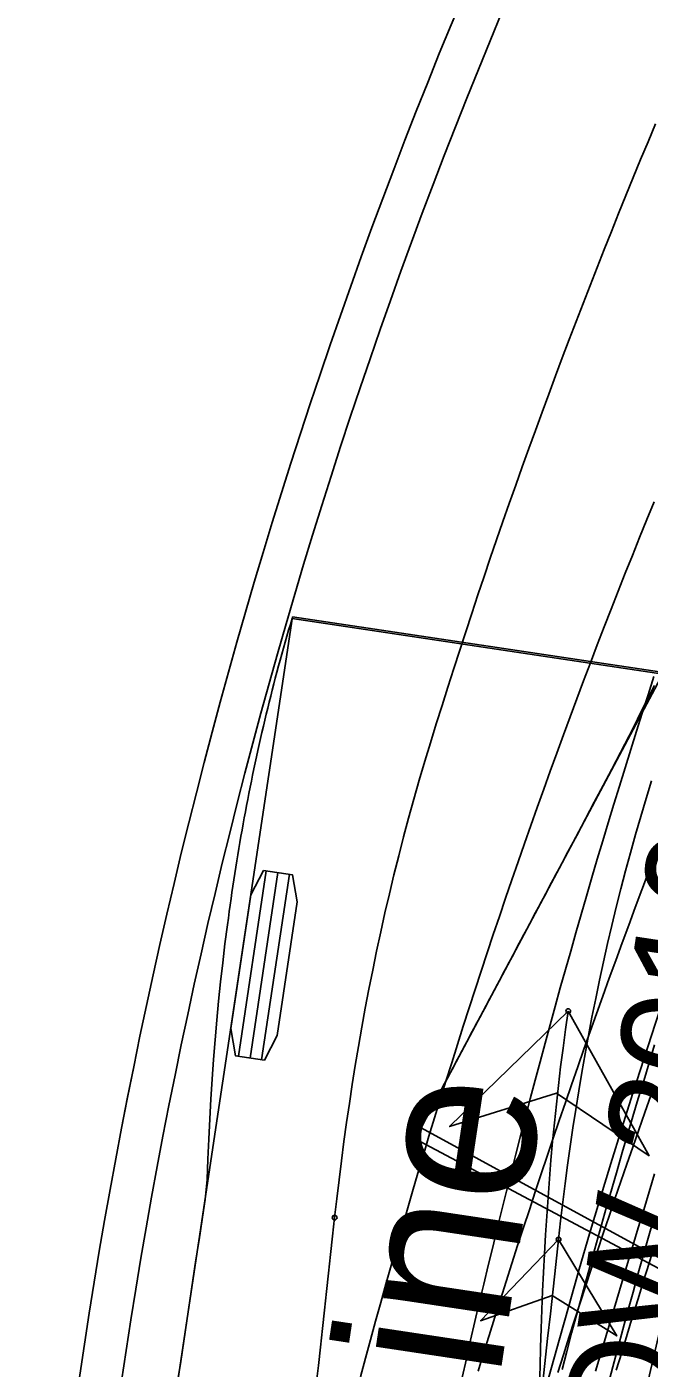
# Model space of a CAD drawing. Extents: x -14 to 1565148, y -25 to 642856.
# Drawn here: x 1564810.9 to 1564821.96, y 636347.94 to 636371.77 of the extents above; entities that cross this region are included whole.
import ezdxf

# ---------------------------------------------------------------- set-up
doc = ezdxf.new("R2010")
doc.units = 0
for name, color, linetype in [('GE_X_Alignment', 7, 'Continuous'), ('MT_P_Drums', 7, 'Continuous'), ('PM_P_Edge_Line', 7, 'Continuous'), ('PV_P_Curb', 7, 'Continuous'), ('PV_P_EOP', 7, 'Continuous'), ('PV_P_Saw_Cut_Line', 7, 'Continuous'), ('TR_Turning_Path23', 7, 'Continuous'), ('TR_Turning_Path25', 7, 'Continuous'), ('TR_Turning_Path27', 7, 'Continuous')]:
    doc.layers.add(name, color=color, linetype=linetype)

msp = doc.modelspace()

# ---------------------------------------------------------------- linework, layer by layer
at = {"layer": 'GE_X_Alignment'}
msp.add_arc((1564912.506, 636333.015), 101.75, 136.94177, 176.98984, dxfattribs=at)
at = {"layer": 'MT_P_Drums'}
for points in [[(1564818.637, 636347.774), (1564818.713, 636348.105), (1564818.789, 636348.436), (1564818.866, 636348.767), (1564818.943, 636349.098), (1564819.022, 636349.429), (1564819.101, 636349.759), (1564819.181, 636350.09), (1564819.262, 636350.42), (1564819.343, 636350.75), (1564819.426, 636351.08), (1564819.509, 636351.409), (1564819.593, 636351.738), (1564819.678, 636352.068), (1564819.763, 636352.396), (1564819.849, 636352.725), (1564819.936, 636353.054), (1564820.024, 636353.382), (1564820.113, 636353.71), (1564820.202, 636354.038), (1564820.293, 636354.366), (1564820.384, 636354.693), (1564820.475, 636355.02), (1564820.568, 636355.348), (1564820.661, 636355.674), (1564820.755, 636356.001), (1564820.85, 636356.327), (1564820.946, 636356.653), (1564821.042, 636356.979), (1564821.139, 636357.305), (1564821.237, 636357.63), (1564821.336, 636357.956), (1564821.436, 636358.281), (1564821.536, 636358.605), (1564821.637, 636358.93), (1564821.739, 636359.254), (1564821.841, 636359.578), (1564821.945, 636359.902), (1564822.049, 636360.226)], [(1564820.414, 636347.912), (1564820.499, 636348.235), (1564820.585, 636348.557), (1564820.672, 636348.879), (1564820.76, 636349.201), (1564820.848, 636349.523), (1564820.937, 636349.844), (1564821.026, 636350.165), (1564821.117, 636350.486), (1564821.208, 636350.807), (1564821.3, 636351.127), (1564821.392, 636351.448), (1564821.486, 636351.768), (1564821.58, 636352.088), (1564821.674, 636352.407), (1564821.77, 636352.727), (1564821.866, 636353.046), (1564821.964, 636353.365), (1564822.061, 636353.683)]]:
    msp.add_lwpolyline(points, dxfattribs=at)
msp.add_arc((1564958.028, 636316.276), 139.668, 153.54197, 168.6689, dxfattribs=at)
at = {"layer": 'PM_P_Edge_Line'}
for p, q in [((1564830.495, 636375.844), (1564817.803, 636352.013)), ((1564817.803, 636352.013), (1564824.864, 636348.253))]:
    msp.add_line(p, q, dxfattribs=at)
for points in [[(1564817.908, 636352.209), (1564817.96, 636352.307), (1564818.012, 636352.405), (1564818.064, 636352.503), (1564818.117, 636352.601), (1564818.169, 636352.699), (1564818.221, 636352.797), (1564818.273, 636352.895), (1564818.325, 636352.994), (1564818.378, 636353.092), (1564818.43, 636353.19), (1564818.482, 636353.288), (1564818.534, 636353.386), (1564818.587, 636353.484), (1564818.639, 636353.582), (1564818.691, 636353.68), (1564818.743, 636353.778), (1564818.795, 636353.876), (1564818.848, 636353.974), (1564818.9, 636354.072), (1564818.952, 636354.17), (1564819.004, 636354.268), (1564819.057, 636354.366), (1564819.109, 636354.464), (1564819.161, 636354.562), (1564819.213, 636354.66), (1564819.265, 636354.759), (1564819.318, 636354.857), (1564819.37, 636354.955), (1564819.422, 636355.053), (1564819.474, 636355.151), (1564819.527, 636355.249), (1564819.579, 636355.347), (1564819.631, 636355.445), (1564819.683, 636355.543), (1564819.735, 636355.641), (1564819.788, 636355.739), (1564819.84, 636355.837), (1564819.892, 636355.935), (1564819.944, 636356.033), (1564819.996, 636356.131), (1564820.049, 636356.229), (1564820.101, 636356.327), (1564820.153, 636356.425), (1564820.205, 636356.523), (1564820.257, 636356.621), (1564820.31, 636356.719), (1564820.362, 636356.817), (1564820.414, 636356.915), (1564820.466, 636357.013), (1564820.518, 636357.111), (1564820.675, 636357.405), (1564820.832, 636357.7), (1564820.988, 636357.994), (1564821.145, 636358.288), (1564821.301, 636358.582), (1564821.455, 636358.877), (1564821.606, 636359.174), (1564821.757, 636359.472), (1564821.907, 636359.769), (1564822.057, 636360.066)], [(1564824.933, 636348.374), (1564817.908, 636352.209)]]:
    msp.add_lwpolyline(points, dxfattribs=at)
at = {"layer": 'PV_P_Curb'}
for p, q in [((1564815.623, 636361.29), (1564811.341, 636332.81)), ((1564827.273, 636359.538), (1564815.623, 636361.29)), ((1564815.623, 636361.29), (1564815.623, 636361.29)), ((1564815.155, 636356.776), (1564814.66, 636353.479)), ((1564815.361, 636356.745), (1564814.866, 636353.448)), ((1564815.567, 636356.714), (1564815.072, 636353.417))]:
    msp.add_line(p, q, dxfattribs=at)
for points in [[(1564813.579, 636347.694), (1564813.634, 636348.056), (1564813.688, 636348.417), (1564813.742, 636348.779), (1564813.796, 636349.139), (1564813.851, 636349.5), (1564813.905, 636349.86), (1564813.959, 636350.219), (1564814.013, 636350.577), (1564814.066, 636350.934), (1564814.103, 636351.291), (1564814.117, 636351.651), (1564814.132, 636352.008), (1564814.15, 636352.365), (1564814.17, 636352.719), (1564814.193, 636353.072), (1564814.218, 636353.423), (1564814.246, 636353.773), (1564814.276, 636354.121), (1564814.308, 636354.461), (1564814.343, 636354.801), (1564814.381, 636355.141), (1564814.421, 636355.477), (1564814.464, 636355.812), (1564814.481, 636355.936), (1564814.496, 636356.051), (1564814.512, 636356.167), (1564814.529, 636356.28), (1564814.545, 636356.392), (1564814.561, 636356.504), (1564814.579, 636356.617), (1564814.596, 636356.729), (1564814.613, 636356.84), (1564814.631, 636356.95), (1564814.649, 636357.06), (1564814.667, 636357.17), (1564814.686, 636357.279), (1564814.705, 636357.389), (1564814.724, 636357.498), (1564814.744, 636357.607), (1564814.764, 636357.716), (1564814.784, 636357.825), (1564814.804, 636357.934), (1564814.826, 636358.042), (1564814.847, 636358.151), (1564814.868, 636358.26), (1564814.89, 636358.369), (1564814.913, 636358.477), (1564814.935, 636358.585), (1564814.958, 636358.694), (1564814.982, 636358.802), (1564815.005, 636358.91), (1564815.029, 636359.018), (1564815.053, 636359.126), (1564815.078, 636359.234), (1564815.103, 636359.342), (1564815.128, 636359.45), (1564815.155, 636359.557), (1564815.181, 636359.665), (1564815.207, 636359.772), (1564815.234, 636359.88), (1564815.261, 636359.987), (1564815.289, 636360.094), (1564815.316, 636360.2), (1564815.345, 636360.307), (1564815.374, 636360.414), (1564815.402, 636360.52), (1564815.432, 636360.626), (1564815.461, 636360.731), (1564815.491, 636360.837), (1564815.521, 636360.943), (1564815.552, 636361.049), (1564815.583, 636361.154), (1564815.614, 636361.259), (1564827.268, 636359.508)], [(1564820.526, 636354.283), (1564818.415, 636352.229), (1564820.314, 636352.826), (1564821.963, 636351.712), (1564820.526, 636354.283)], [(1564820.016, 636347.64), (1564820.024, 636347.973), (1564820.033, 636348.307), (1564820.044, 636348.64), (1564820.056, 636348.973), (1564820.069, 636349.306), (1564820.085, 636349.639), (1564820.102, 636349.972), (1564820.121, 636350.304), (1564820.142, 636350.637), (1564820.165, 636350.97), (1564820.19, 636351.302), (1564820.218, 636351.634), (1564820.247, 636351.966), (1564820.279, 636352.298), (1564820.314, 636352.63), (1564820.351, 636352.961), (1564820.39, 636353.292), (1564820.433, 636353.623), (1564820.478, 636353.953), (1564820.526, 636354.283)], [(1564821.231, 636347.626), (1564821.318, 636347.959), (1564821.406, 636348.293), (1564821.495, 636348.626), (1564821.586, 636348.959), (1564821.677, 636349.291), (1564821.769, 636349.624), (1564821.862, 636349.956), (1564821.957, 636350.287), (1564822.052, 636350.619)]]:
    msp.add_lwpolyline(points, dxfattribs=at)
for points in [[(1564815.104, 636356.783), (1564815.619, 636356.706), (1564815.704, 636356.221), (1564815.347, 636353.848), (1564815.123, 636353.41), (1564814.609, 636353.487), (1564814.523, 636353.972), (1564814.88, 636356.345)], [(1564820.526, 636354.283), (1564818.415, 636352.229), (1564820.314, 636352.826), (1564821.963, 636351.712)]]:
    msp.add_lwpolyline(points, close=True, dxfattribs=at)
msp.add_circle((1564820.526, 636354.283), 0.0417, dxfattribs=at)
at = {"layer": 'PV_P_EOP'}
for radius in [101.75, 101]:
    msp.add_arc((1564912.506, 636333.015), radius, 136.94177, 176.99004, dxfattribs=at)
at = {"layer": 'PV_P_Saw_Cut_Line'}
msp.add_lwpolyline([(1564821.01, 636347.882), (1564821.103, 636348.201), (1564821.197, 636348.52), (1564821.292, 636348.839), (1564821.387, 636349.158), (1564821.482, 636349.477), (1564821.577, 636349.796), (1564821.673, 636350.114), (1564821.77, 636350.433), (1564821.866, 636350.751), (1564821.963, 636351.07), (1564822.061, 636351.388)], dxfattribs=at)
at = {"layer": 'TR_Turning_Path23'}
msp.add_lwpolyline([(1564821.378, 636347.9), (1564821.475, 636348.217), (1564821.572, 636348.535), (1564821.669, 636348.853), (1564821.766, 636349.171), (1564821.864, 636349.488), (1564821.962, 636349.806), (1564822.06, 636350.123)], dxfattribs=at)
at = {"layer": 'TR_Turning_Path25'}
for points in [[(1564816.832, 636347.784), (1564816.92, 636348.114), (1564817.01, 636348.444), (1564817.1, 636348.774), (1564817.19, 636349.104), (1564817.282, 636349.433), (1564817.375, 636349.762), (1564817.468, 636350.091), (1564817.563, 636350.419), (1564817.658, 636350.748), (1564817.754, 636351.076), (1564817.851, 636351.404), (1564817.949, 636351.731), (1564818.048, 636352.058), (1564818.148, 636352.386), (1564818.248, 636352.712), (1564818.35, 636353.039), (1564818.452, 636353.365), (1564818.555, 636353.691), (1564818.659, 636354.017), (1564818.764, 636354.342), (1564818.87, 636354.667), (1564818.976, 636354.992), (1564819.084, 636355.316), (1564819.192, 636355.641), (1564819.301, 636355.965), (1564819.411, 636356.288), (1564819.522, 636356.612), (1564819.634, 636356.935), (1564819.747, 636357.258), (1564819.86, 636357.58), (1564819.975, 636357.902), (1564820.09, 636358.224), (1564820.206, 636358.546), (1564820.323, 636358.867), (1564820.441, 636359.188), (1564820.559, 636359.508), (1564820.679, 636359.829), (1564820.799, 636360.149), (1564820.92, 636360.468), (1564821.042, 636360.788), (1564821.165, 636361.107), (1564821.289, 636361.426), (1564821.414, 636361.744), (1564821.539, 636362.062), (1564821.666, 636362.38), (1564821.793, 636362.697), (1564821.921, 636363.014), (1564822.05, 636363.331)], [(1564818.921, 636347.882), (1564819.02, 636348.202), (1564819.119, 636348.521), (1564819.219, 636348.841), (1564819.319, 636349.16), (1564819.421, 636349.479), (1564819.523, 636349.798), (1564819.625, 636350.117), (1564819.729, 636350.435), (1564819.833, 636350.753), (1564819.938, 636351.071), (1564820.044, 636351.388), (1564820.15, 636351.706), (1564820.257, 636352.023), (1564820.365, 636352.34), (1564820.474, 636352.656), (1564820.583, 636352.972), (1564820.693, 636353.289), (1564820.804, 636353.604), (1564820.915, 636353.92), (1564821.028, 636354.235), (1564821.141, 636354.55), (1564821.254, 636354.865), (1564821.369, 636355.179), (1564821.484, 636355.494), (1564821.6, 636355.807), (1564821.717, 636356.121), (1564821.834, 636356.434), (1564821.952, 636356.748), (1564822.071, 636357.06)]]:
    msp.add_lwpolyline(points, dxfattribs=at)
msp.add_arc((1564940.689, 636314.867), 124.922, 128.00393, 166.21829, dxfattribs=at)
at = {"layer": 'TR_Turning_Path27'}
for points in [[(1564816.371, 636350.612), (1564816.409, 636350.948), (1564816.449, 636351.286), (1564816.491, 636351.624), (1564816.536, 636351.963), (1564816.583, 636352.301), (1564816.632, 636352.64), (1564816.684, 636352.979), (1564816.738, 636353.318), (1564816.795, 636353.656), (1564816.854, 636353.995), (1564816.916, 636354.334), (1564816.981, 636354.673), (1564817.048, 636355.011), (1564817.118, 636355.349), (1564817.191, 636355.688), (1564817.266, 636356.026), (1564817.345, 636356.364), (1564817.426, 636356.701), (1564817.51, 636357.039), (1564817.597, 636357.376), (1564817.686, 636357.712), (1564817.779, 636358.049), (1564817.875, 636358.384), (1564817.973, 636358.72), (1564818.074, 636359.051), (1564818.177, 636359.384), (1564818.28, 636359.712), (1564818.384, 636360.04), (1564818.489, 636360.368), (1564818.595, 636360.695), (1564818.702, 636361.023), (1564818.81, 636361.349), (1564818.919, 636361.676), (1564819.029, 636362.002), (1564819.139, 636362.328), (1564819.251, 636362.653), (1564819.364, 636362.979), (1564819.477, 636363.304), (1564819.592, 636363.628), (1564819.707, 636363.952), (1564819.823, 636364.276), (1564819.941, 636364.6), (1564820.059, 636364.923), (1564820.178, 636365.246), (1564820.298, 636365.569), (1564820.419, 636365.891), (1564820.541, 636366.213), (1564820.664, 636366.534), (1564820.788, 636366.855), (1564820.913, 636367.176), (1564821.039, 636367.496), (1564821.165, 636367.816), (1564821.293, 636368.136), (1564821.421, 636368.455), (1564821.551, 636368.774), (1564821.681, 636369.093), (1564821.812, 636369.411), (1564821.945, 636369.729), (1564822.078, 636370.046)], [(1564820.352, 636350.223), (1564820.389, 636350.554), (1564820.428, 636350.885), (1564820.47, 636351.216), (1564820.513, 636351.546), (1564820.559, 636351.876), (1564820.607, 636352.206), (1564820.658, 636352.535), (1564820.711, 636352.865), (1564820.766, 636353.193), (1564820.824, 636353.522), (1564820.885, 636353.849), (1564820.947, 636354.177), (1564821.013, 636354.504), (1564821.081, 636354.83), (1564821.151, 636355.156), (1564821.225, 636355.481), (1564821.301, 636355.805), (1564821.379, 636356.129), (1564821.46, 636356.453), (1564821.545, 636356.775), (1564821.631, 636357.097), (1564821.721, 636357.418), (1564821.814, 636357.738), (1564821.909, 636358.058), (1564822.007, 636358.376)], [(1564820.34, 636347.863), (1564820.438, 636348.172), (1564820.537, 636348.482), (1564820.637, 636348.791), (1564820.738, 636349.099), (1564820.839, 636349.408), (1564820.941, 636349.716), (1564821.044, 636350.024), (1564821.147, 636350.332), (1564821.251, 636350.639), (1564821.355, 636350.946), (1564821.46, 636351.253), (1564821.566, 636351.56), (1564821.673, 636351.866), (1564821.78, 636352.172), (1564821.888, 636352.478), (1564821.996, 636352.783)], [(1564816.045, 636347.654), (1564816.081, 636347.983), (1564816.117, 636348.312), (1564816.153, 636348.64), (1564816.189, 636348.969), (1564816.225, 636349.298), (1564816.262, 636349.626), (1564816.298, 636349.955), (1564816.335, 636350.284), (1564816.371, 636350.612)], [(1564820.352, 636350.223), (1564818.966, 636348.78), (1564820.241, 636349.229), (1564821.386, 636348.511), (1564820.352, 636350.223)]]:
    msp.add_lwpolyline(points, dxfattribs=at)
msp.add_lwpolyline([(1564820.352, 636350.223), (1564818.966, 636348.78), (1564820.241, 636349.229), (1564821.386, 636348.511)], close=True, dxfattribs=at)
for centre in [(1564816.371, 636350.612), (1564816.371, 636350.612), (1564820.352, 636350.223), (1564820.352, 636350.223)]:
    msp.add_circle(centre, 0.0417, dxfattribs=at)
msp.add_arc((1565936.167, 636225.781), 1122.732, 173.636365, 174.35935, dxfattribs=at)

# ---------------------------------------------------------------- texts
at = {"layer": 'PV_P_Curb'}
for s, height, p in [('WisDOT OSOW 2010 (US)', 1.96333, (1564820.175, 636332.075)), ('Combine', 2.945, (1564817.739, 636337.333))]:
    msp.add_text(s, height=height, rotation=81.4485, dxfattribs=at).set_placement(p)

doc.saveas('drawing.dxf')
